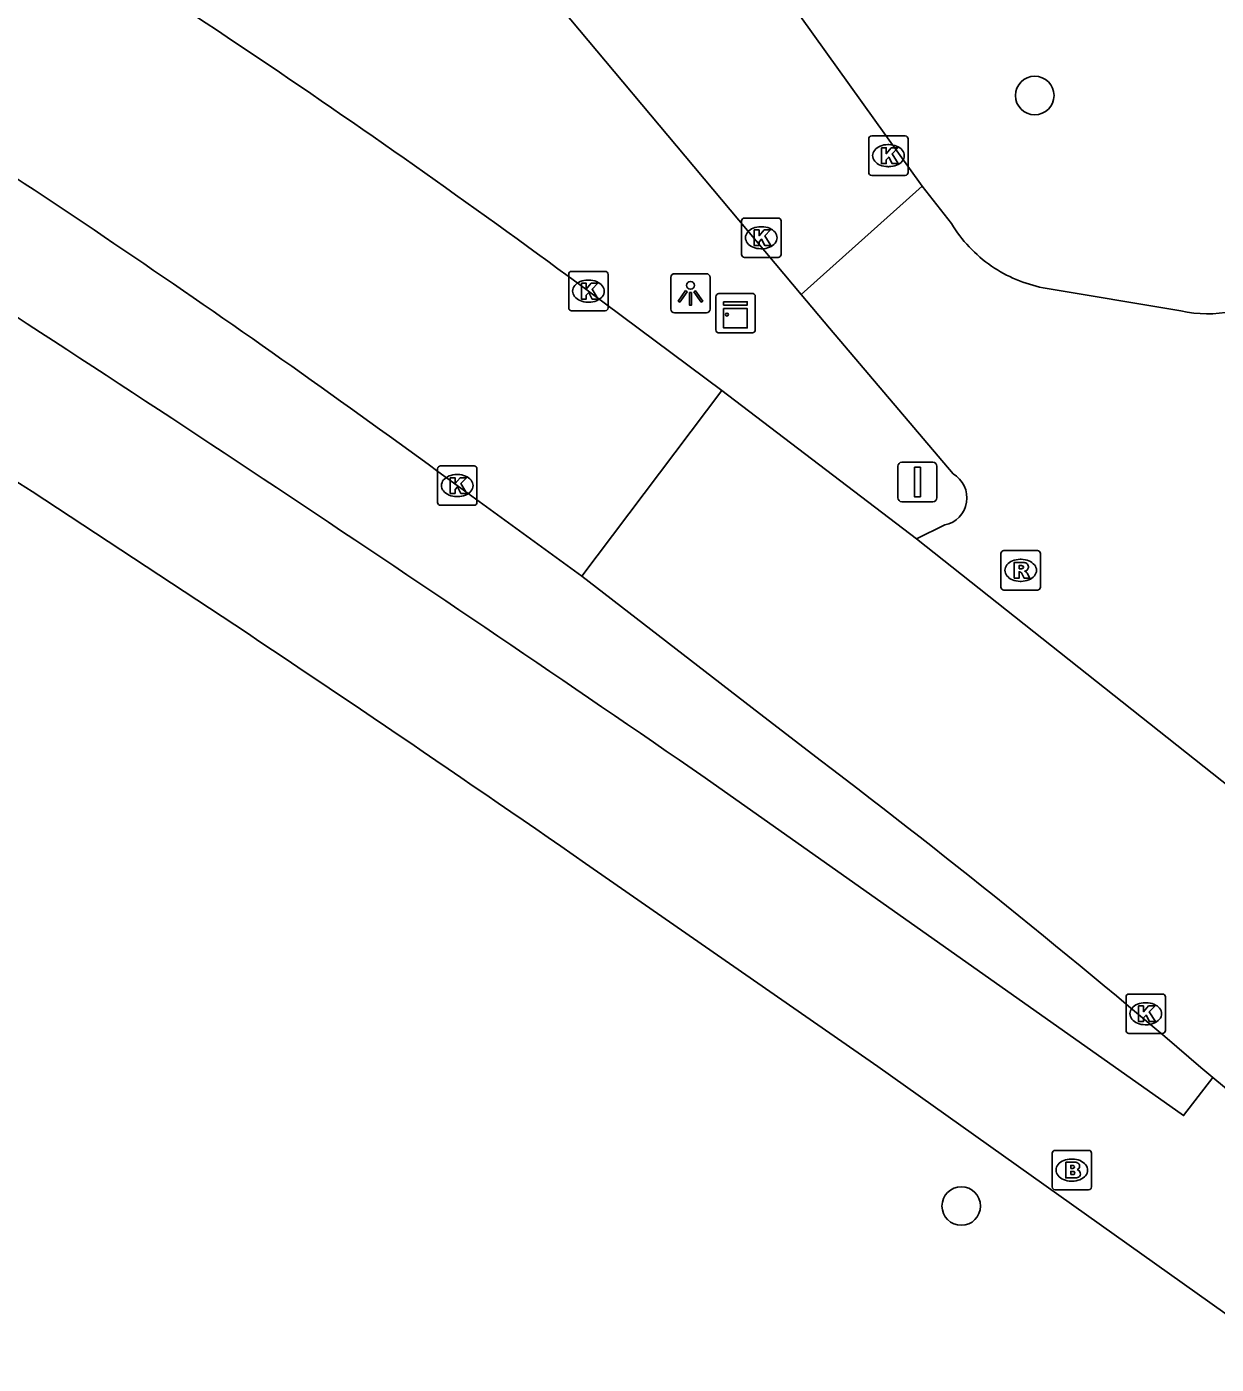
# Model space of a CAD drawing. Extents: x 157466 to 158888, y 383063 to 384677.
# Drawn here: x 157838.49 to 157868.69, y 383598.2 to 383632.15 of the extents above; entities that cross this region are included whole.
import ezdxf

# ---------------------------------------------------------------- set-up
doc = ezdxf.new("R2010")
doc.units = 0
for name, color, linetype in [('IMGEO_Boom', 7, 'Continuous'), ('IMGEO_Brandkraan', 7, 'Continuous'), ('IMGEO_Fietspad_open', 7, 'Continuous'), ('IMGEO_Kast', 7, 'Continuous'), ('IMGEO_Kolk', 7, 'Continuous'), ('IMGEO_Lichtpunt', 7, 'Continuous'), ('IMGEO_Rijbaan_lokaal_gesloten', 7, 'Continuous'), ('IMGEO_Rijbaan_lokaal_open', 7, 'Continuous'), ('IMGEO_Rioolput', 7, 'Continuous'), ('IMGEO_Verkeersbordpaal', 7, 'Continuous'), ('IMGEO_Voetpad_open', 7, 'Continuous')]:
    doc.layers.add(name, color=color, linetype=linetype)

msp = doc.modelspace()

# ---------------------------------------------------------------- linework, layer by layer
at = {"layer": 'IMGEO_Boom'}
for centre in [(157864.084, 383630.402), (157862.218, 383602.214)]:
    msp.add_circle(centre, 0.489, dxfattribs=at)
at = {"layer": 'IMGEO_Brandkraan'}
for p, q in [((157864.525, 383602.7), (157864.525, 383603.552)), ((157864.6, 383603.626), (157865.452, 383603.626)), ((157865.013, 383603.406), (157865.038, 383603.406)), ((157865.526, 383603.552), (157865.526, 383602.7)), ((157865.036, 383602.846), (157865.011, 383602.846)), ((157865.452, 383602.626), (157864.6, 383602.626))]:
    msp.add_line(p, q, dxfattribs=at)
for points in [[(157864.525, 383602.7), (157864.525, 383603.552)], [(157864.6, 383603.626), (157865.452, 383603.626)], [(157864.873, 383603.326), (157864.873, 383602.926), (157865.086, 383602.926)], [(157865.104, 383603.326), (157864.873, 383603.326)], [(157865.526, 383603.552), (157865.526, 383602.7)], [(157865.052, 383603.245), (157864.998, 383603.245), (157864.998, 383603.169)], [(157864.998, 383603.169), (157865.051, 383603.169)], [(157865.06, 383603.093), (157864.998, 383603.093), (157864.998, 383603.012)], [(157864.998, 383603.012), (157865.06, 383603.012)], [(157865.452, 383602.626), (157864.6, 383602.626)]]:
    msp.add_lwpolyline(points, dxfattribs=at)
for centre, radius, start, end in [((157864.602, 383603.55), 0.0765, 91.552, 178.448), ((157864.602, 383603.55), 0.0765, 91.552, 178.448), ((157865.108, 383603.181), 0.145, 59.4692, 91.5367), ((157865.133, 383603.228), 0.0922, 285.5137, 58.1501), ((157865.45, 383603.55), 0.0765, 1.552, 88.448), ((157865.45, 383603.55), 0.0765, 1.552, 88.448), ((157865.053, 383603.207), 0.0379, 267.8285, 90.9355), ((157865.061, 383603.052), 0.0404, 269.8759, 90.5077), ((157865.138, 383603.036), 0.105, 301.3115, 78.989), ((157864.602, 383602.702), 0.0765, 181.552, 268.448), ((157864.602, 383602.702), 0.0765, 181.552, 268.448), ((157865.092, 383603.177), 0.251, 268.6676, 293.5347), ((157865.45, 383602.702), 0.0765, 271.552, 358.448), ((157865.45, 383602.702), 0.0765, 271.552, 358.448)]:
    msp.add_arc(centre, radius, start, end, dxfattribs=at)
for centre, major_axis, ratio, start_param, end_param in [((157865.012, 383603.126), (-0.387, 0.002), 0.722429, 4.712389, 7.853982), ((157865.037, 383603.126), (-0.39, 0.002), 0.717154, 1.570796, 4.712389)]:
    msp.add_ellipse(centre, major_axis=major_axis, ratio=ratio, start_param=start_param, end_param=end_param, dxfattribs=at)
at = {"layer": 'IMGEO_Fietspad_open'}
for points in [[(157861.226, 383628.104), (157853.571, 383638.788)], [(157849.584, 383635.58), (157858.15, 383625.351)]]:
    msp.add_lwpolyline(points, dxfattribs=at)
at = {"layer": 'IMGEO_Kast'}
for p, q in [((157856.065, 383625.377), (157856.906, 383625.377)), ((157856.906, 383625.377), (157856.065, 383625.377)), ((157855.99, 383624.452), (157855.99, 383625.293)), ((157855.99, 383625.293), (157855.99, 383624.452)), ((157856.99, 383625.302), (157856.99, 383624.461)), ((157856.99, 383624.461), (157856.99, 383625.302)), ((157856.915, 383624.377), (157856.074, 383624.377)), ((157856.074, 383624.377), (157856.915, 383624.377))]:
    msp.add_line(p, q, dxfattribs=at)
for points in [[(157856.185, 383625.167), (157856.785, 383625.167), (157856.785, 383625.082), (157856.185, 383625.082), (157856.185, 383625.167)], [(157856.185, 383624.992), (157856.785, 383624.992), (157856.785, 383624.503), (157856.185, 383624.503), (157856.185, 383624.992)]]:
    msp.add_lwpolyline(points, dxfattribs=at)
msp.add_circle((157856.269, 383624.841), 0.0377, dxfattribs=at)
for centre, start, end in [((157856.068, 383625.299), 92.4484, 184.2845), ((157856.068, 383625.299), 92.4484, 184.2845), ((157856.912, 383625.299), 2.4484, 94.2845), ((157856.912, 383625.299), 2.4484, 94.2845), ((157856.068, 383624.455), 182.4484, 274.2845), ((157856.068, 383624.455), 182.4484, 274.2845), ((157856.912, 383624.455), 272.4484, 4.2845), ((157856.912, 383624.455), 272.4484, 4.2845)]:
    msp.add_arc(centre, 0.0779, start, end, dxfattribs=at)
at = {"layer": 'IMGEO_Kolk'}
for p, q in [((157859.869, 383628.45), (157859.869, 383629.302)), ((157859.944, 383629.376), (157860.796, 383629.376)), ((157860.357, 383629.156), (157860.382, 383629.156)), ((157860.87, 383629.302), (157860.87, 383628.45)), ((157860.38, 383628.596), (157860.355, 383628.596)), ((157860.796, 383628.376), (157859.944, 383628.376)), ((157856.641, 383626.366), (157856.641, 383627.218)), ((157856.716, 383627.292), (157857.568, 383627.292)), ((157857.129, 383627.072), (157857.154, 383627.072)), ((157857.642, 383627.218), (157857.642, 383626.366)), ((157857.152, 383626.512), (157857.127, 383626.512)), ((157857.568, 383626.292), (157856.716, 383626.292)), ((157852.252, 383625.011), (157852.252, 383625.863)), ((157852.327, 383625.937), (157853.179, 383625.937)), ((157852.74, 383625.717), (157852.765, 383625.717)), ((157853.253, 383625.863), (157853.253, 383625.011)), ((157852.763, 383625.157), (157852.738, 383625.157)), ((157853.179, 383624.937), (157852.327, 383624.937)), ((157848.997, 383621.002), (157849.849, 383621.002)), ((157848.922, 383620.076), (157848.922, 383620.928)), ((157849.41, 383620.782), (157849.435, 383620.782)), ((157849.923, 383620.928), (157849.923, 383620.076)), ((157849.849, 383620.002), (157848.997, 383620.002)), ((157849.433, 383620.222), (157849.408, 383620.222)), ((157866.401, 383606.669), (157866.401, 383607.521)), ((157866.476, 383607.595), (157867.328, 383607.595)), ((157867.402, 383607.521), (157867.402, 383606.669)), ((157866.889, 383607.375), (157866.914, 383607.375)), ((157866.912, 383606.815), (157866.887, 383606.815)), ((157867.328, 383606.595), (157866.476, 383606.595))]:
    msp.add_line(p, q, dxfattribs=at)
for points in [[(157859.869, 383628.45), (157859.869, 383629.302)], [(157859.944, 383629.376), (157860.796, 383629.376)], [(157860.87, 383629.302), (157860.87, 383628.45)], [(157860.19, 383629.076), (157860.313, 383629.076), (157860.313, 383628.925), (157860.443, 383629.076), (157860.607, 383629.076), (157860.461, 383628.925), (157860.614, 383628.676), (157860.462, 383628.676), (157860.377, 383628.84), (157860.313, 383628.773), (157860.313, 383628.676), (157860.19, 383628.676), (157860.19, 383629.076)], [(157860.796, 383628.376), (157859.944, 383628.376)], [(157856.641, 383626.366), (157856.641, 383627.218)], [(157856.716, 383627.292), (157857.568, 383627.292)], [(157857.642, 383627.218), (157857.642, 383626.366)], [(157856.962, 383626.992), (157857.085, 383626.992), (157857.085, 383626.841), (157857.215, 383626.992), (157857.379, 383626.992), (157857.233, 383626.841), (157857.386, 383626.592), (157857.234, 383626.592), (157857.149, 383626.756), (157857.085, 383626.689), (157857.085, 383626.592), (157856.962, 383626.592), (157856.962, 383626.992)], [(157857.568, 383626.292), (157856.716, 383626.292)], [(157852.252, 383625.011), (157852.252, 383625.863)], [(157852.327, 383625.937), (157853.179, 383625.937)], [(157853.253, 383625.863), (157853.253, 383625.011)], [(157852.573, 383625.637), (157852.696, 383625.637), (157852.696, 383625.486), (157852.826, 383625.637), (157852.99, 383625.637), (157852.844, 383625.486), (157852.997, 383625.237), (157852.845, 383625.237), (157852.76, 383625.401), (157852.696, 383625.334), (157852.696, 383625.237), (157852.573, 383625.237), (157852.573, 383625.637)], [(157853.179, 383624.937), (157852.327, 383624.937)], [(157848.997, 383621.002), (157849.849, 383621.002)], [(157848.922, 383620.076), (157848.922, 383620.928)], [(157849.243, 383620.702), (157849.366, 383620.702), (157849.366, 383620.551), (157849.496, 383620.702), (157849.66, 383620.702), (157849.514, 383620.551), (157849.667, 383620.302), (157849.515, 383620.302), (157849.43, 383620.466), (157849.366, 383620.399), (157849.366, 383620.302), (157849.243, 383620.302), (157849.243, 383620.702)], [(157849.923, 383620.928), (157849.923, 383620.076)], [(157849.849, 383620.002), (157848.997, 383620.002)], [(157866.401, 383606.669), (157866.401, 383607.521)], [(157866.476, 383607.595), (157867.328, 383607.595)], [(157867.402, 383607.521), (157867.402, 383606.669)], [(157866.722, 383607.295), (157866.845, 383607.295), (157866.845, 383607.144), (157866.975, 383607.295), (157867.139, 383607.295), (157866.993, 383607.144), (157867.146, 383606.895), (157866.994, 383606.895), (157866.909, 383607.059), (157866.845, 383606.992), (157866.845, 383606.895), (157866.722, 383606.895), (157866.722, 383607.295)], [(157867.328, 383606.595), (157866.476, 383606.595)]]:
    msp.add_lwpolyline(points, dxfattribs=at)
for centre, start, end in [((157859.946, 383629.3), 91.552, 178.448), ((157859.946, 383629.3), 91.552, 178.448), ((157860.794, 383629.3), 1.552, 88.448), ((157860.794, 383629.3), 1.552, 88.448), ((157859.946, 383628.452), 181.552, 268.448), ((157859.946, 383628.452), 181.552, 268.448), ((157860.794, 383628.452), 271.552, 358.448), ((157860.794, 383628.452), 271.552, 358.448), ((157856.718, 383627.216), 91.552, 178.448), ((157856.718, 383627.216), 91.552, 178.448), ((157857.566, 383627.216), 1.552, 88.448), ((157857.566, 383627.216), 1.552, 88.448), ((157856.718, 383626.368), 181.552, 268.448), ((157856.718, 383626.368), 181.552, 268.448), ((157857.566, 383626.368), 271.552, 358.448), ((157857.566, 383626.368), 271.552, 358.448), ((157852.329, 383625.861), 91.552, 178.448), ((157852.329, 383625.861), 91.552, 178.448), ((157853.177, 383625.861), 1.552, 88.448), ((157853.177, 383625.861), 1.552, 88.448), ((157852.329, 383625.013), 181.552, 268.448), ((157852.329, 383625.013), 181.552, 268.448), ((157853.177, 383625.013), 271.552, 358.448), ((157853.177, 383625.013), 271.552, 358.448), ((157848.999, 383620.926), 91.552, 178.448), ((157848.999, 383620.926), 91.552, 178.448), ((157849.847, 383620.926), 1.552, 88.448), ((157849.847, 383620.926), 1.552, 88.448), ((157848.999, 383620.078), 181.552, 268.448), ((157848.999, 383620.078), 181.552, 268.448), ((157849.847, 383620.078), 271.552, 358.448), ((157849.847, 383620.078), 271.552, 358.448), ((157866.478, 383607.519), 91.552, 178.448), ((157866.478, 383607.519), 91.552, 178.448), ((157867.326, 383607.519), 1.552, 88.448), ((157867.326, 383607.519), 1.552, 88.448), ((157866.478, 383606.671), 181.552, 268.448), ((157866.478, 383606.671), 181.552, 268.448), ((157867.326, 383606.671), 271.552, 358.448), ((157867.326, 383606.671), 271.552, 358.448)]:
    msp.add_arc(centre, 0.0765, start, end, dxfattribs=at)
for centre, major_axis, ratio, start_param, end_param in [((157860.356, 383628.876), (-0.387, 0.002), 0.722429, 4.712389, 7.853982), ((157860.381, 383628.876), (-0.39, 0.002), 0.717154, 1.570796, 4.712389), ((157857.128, 383626.792), (-0.387, 0.002), 0.722429, 4.712389, 7.853982), ((157857.153, 383626.792), (-0.39, 0.002), 0.717154, 1.570796, 4.712389), ((157852.739, 383625.437), (-0.387, 0.002), 0.722429, 4.712389, 7.853982), ((157852.764, 383625.437), (-0.39, 0.002), 0.717154, 1.570796, 4.712389), ((157849.409, 383620.502), (-0.387, 0.002), 0.722429, 4.712389, 7.853982), ((157849.434, 383620.502), (-0.39, 0.002), 0.717154, 1.570796, 4.712389), ((157866.888, 383607.095), (-0.387, 0.002), 0.722429, 4.712389, 7.853982), ((157866.913, 383607.095), (-0.39, 0.002), 0.717154, 1.570796, 4.712389)]:
    msp.add_ellipse(centre, major_axis=major_axis, ratio=ratio, start_param=start_param, end_param=end_param, dxfattribs=at)
at = {"layer": 'IMGEO_Lichtpunt'}
for p, q in [((157854.845, 383625.785), (157854.845, 383624.978)), ((157854.845, 383625.785), (157854.845, 383624.978)), ((157855.747, 383625.88), (157854.939, 383625.88)), ((157855.747, 383625.88), (157854.939, 383625.88)), ((157855.841, 383624.978), (157855.841, 383625.785)), ((157855.841, 383624.978), (157855.841, 383625.785)), ((157854.939, 383624.884), (157855.747, 383624.884)), ((157854.939, 383624.884), (157855.747, 383624.884))]:
    msp.add_line(p, q, dxfattribs=at)
for points in [[(157855.219, 383625.449), (157855.258, 383625.421), (157855.07, 383625.159), (157855.032, 383625.186), (157855.219, 383625.449)], [(157855.321, 383625.401), (157855.368, 383625.401), (157855.368, 383625.079), (157855.321, 383625.079), (157855.321, 383625.401)], [(157855.431, 383625.421), (157855.469, 383625.448), (157855.656, 383625.186), (157855.617, 383625.158), (157855.431, 383625.421)]]:
    msp.add_lwpolyline(points, dxfattribs=at)
msp.add_circle((157855.344, 383625.583), 0.0994, dxfattribs=at)
for centre, start, end in [((157854.939, 383625.785), 90, 180), ((157854.939, 383625.785), 90, 180), ((157855.747, 383625.785), 0, 90), ((157855.747, 383625.785), 0, 90), ((157854.939, 383624.978), 180, 270), ((157854.939, 383624.978), 180, 270), ((157855.747, 383624.978), 270, 0), ((157855.747, 383624.978), 270, 360)]:
    msp.add_arc(centre, 0.0946, start, end, dxfattribs=at)
at = {"layer": 'IMGEO_Rijbaan_lokaal_gesloten'}
for points in [[(157852.753, 383625.437), (157856.142, 383622.915)], [(157852.589, 383618.202), (157856.142, 383622.915)], [(157856.142, 383622.915), (157861.08, 383619.146)], [(157849.423, 383620.502), (157852.589, 383618.202)], [(157858.634, 383613.533), (157856.906, 383614.859), (157852.589, 383618.202)], [(157889.359, 383587.683), (157889.274, 383587.758), (157885.924, 383590.723), (157877.299, 383598.283), (157875.807, 383599.513), (157868.604, 383605.473)]]:
    msp.add_lwpolyline(points, dxfattribs=at)
for centre, radius, start, end in [((157712.787, 383436.169), 235.399, 53.51661, 58.50793), ((157687.059, 383399.465), 274.262, 53.70057, 57.77511), ((157734.825, 383450.189), 204.963, 49.25483, 52.83927)]:
    msp.add_arc(centre, radius, start, end, dxfattribs=at)
at = {"layer": 'IMGEO_Rijbaan_lokaal_open'}
for points in [[(157858.15, 383625.351), (157861.226, 383628.104)], [(157861.226, 383628.104), (157861.967, 383627.151)], [(157864.294, 383625.52), (157867.796, 383624.934)], [(157862.01, 383620.797), (157858.877, 383624.494), (157858.15, 383625.351)], [(157861.08, 383619.146), (157861.8, 383619.502)], [(157870.429, 383611.742), (157861.08, 383619.146)]]:
    msp.add_lwpolyline(points, dxfattribs=at)
for centre, radius, start, end in [((157865.117, 383629.096), 3.702, 211.6974, 234.8047), ((157865.049, 383629.151), 3.708, 236.1489, 258.2581), ((157868.478, 383628.067), 3.206, 257.7179, 304.2003), ((157861.663, 383620.189), 0.7, 281.3171, 60.2608)]:
    msp.add_arc(centre, radius, start, end, dxfattribs=at)
at = {"layer": 'IMGEO_Rioolput'}
for p, q in [((157863.226, 383617.924), (157863.226, 383618.776)), ((157863.301, 383618.85), (157864.153, 383618.85)), ((157863.714, 383618.63), (157863.739, 383618.63)), ((157864.227, 383618.776), (157864.227, 383617.924)), ((157863.737, 383618.07), (157863.712, 383618.07)), ((157864.153, 383617.85), (157863.301, 383617.85))]:
    msp.add_line(p, q, dxfattribs=at)
for points in [[(157863.226, 383617.924), (157863.226, 383618.776)], [(157863.301, 383618.85), (157864.153, 383618.85)], [(157864.227, 383618.776), (157864.227, 383617.924)], [(157863.815, 383618.548), (157863.563, 383618.55), (157863.563, 383618.15)], [(157863.563, 383618.15), (157863.687, 383618.15), (157863.687, 383618.312), (157863.698, 383618.312)], [(157863.741, 383618.469), (157863.687, 383618.469), (157863.687, 383618.388)], [(157863.687, 383618.388), (157863.739, 383618.388)], [(157863.745, 383618.283), (157863.816, 383618.15), (157863.956, 383618.15), (157863.891, 383618.276)], [(157864.153, 383617.85), (157863.301, 383617.85)]]:
    msp.add_lwpolyline(points, dxfattribs=at)
for centre, radius, start, end in [((157863.303, 383618.774), 0.0765, 91.552, 178.448), ((157863.303, 383618.774), 0.0765, 91.552, 178.448), ((157864.151, 383618.774), 0.0765, 1.552, 88.448), ((157864.151, 383618.774), 0.0765, 1.552, 88.448), ((157863.697, 383618.259), 0.0533, 26.0293, 88.6989), ((157863.723, 383618.577), 0.19, 274.7715, 282.9687), ((157863.747, 383618.373), 0.0964, 77.0061, 93.1865), ((157863.761, 383618.43), 0.0378, 276.6634, 79.6772), ((157863.814, 383618.438), 0.109, 350.3612, 89.416), ((157863.812, 383618.438), 0.112, 277.5842, 350.9817), ((157863.796, 383618.223), 0.108, 29.5134, 73.7905), ((157863.303, 383617.926), 0.0765, 181.552, 268.448), ((157863.303, 383617.926), 0.0765, 181.552, 268.448), ((157864.151, 383617.926), 0.0765, 271.552, 358.448), ((157864.151, 383617.926), 0.0765, 271.552, 358.448)]:
    msp.add_arc(centre, radius, start, end, dxfattribs=at)
for centre, major_axis, ratio, start_param, end_param in [((157863.713, 383618.35), (-0.387, 0.002), 0.722429, 4.712389, 7.853982), ((157863.738, 383618.35), (-0.39, 0.002), 0.717154, 1.570796, 4.712389)]:
    msp.add_ellipse(centre, major_axis=major_axis, ratio=ratio, start_param=start_param, end_param=end_param, dxfattribs=at)
at = {"layer": 'IMGEO_Verkeersbordpaal'}
for p, q in [((157860.61, 383620.192), (157860.61, 383620.992)), ((157860.61, 383620.992), (157860.61, 383620.192)), ((157860.71, 383621.092), (157861.5, 383621.092)), ((157861.5, 383621.092), (157860.71, 383621.092)), ((157861.6, 383620.992), (157861.6, 383620.192)), ((157861.6, 383620.192), (157861.6, 383620.992)), ((157861.5, 383620.092), (157860.71, 383620.092)), ((157860.71, 383620.092), (157861.5, 383620.092))]:
    msp.add_line(p, q, dxfattribs=at)
msp.add_lwpolyline([(157861.03, 383620.967), (157861.18, 383620.967), (157861.18, 383620.217), (157861.03, 383620.217), (157861.03, 383620.967)], dxfattribs=at)
for centre, start, end in [((157860.71, 383620.992), 90, 180), ((157860.71, 383620.992), 90, 180), ((157861.5, 383620.992), 0, 90), ((157861.5, 383620.992), 360, 90), ((157860.71, 383620.192), 180, 270), ((157860.71, 383620.192), 180, 270), ((157861.5, 383620.192), 270, 0), ((157861.5, 383620.192), 270, 0)]:
    msp.add_arc(centre, 0.1, start, end, dxfattribs=at)
at = {"layer": 'IMGEO_Voetpad_open'}
for points in [[(157868.604, 383605.473), (157867.861, 383604.51), (157855.714, 383613.084)], [(157852.681, 383610.91), (157860.097, 383605.753), (157871.402, 383597.723), (157877.447, 383593.246), (157878.726, 383592.299)]]:
    msp.add_lwpolyline(points, dxfattribs=at)
for centre, radius, start, end in [((157425.029, 382988.574), 758.619, 55.408447, 57.333614), ((157532.002, 383148.597), 562.645, 55.25326, 57.76036)]:
    msp.add_arc(centre, radius, start, end, dxfattribs=at)

doc.saveas('drawing.dxf')
